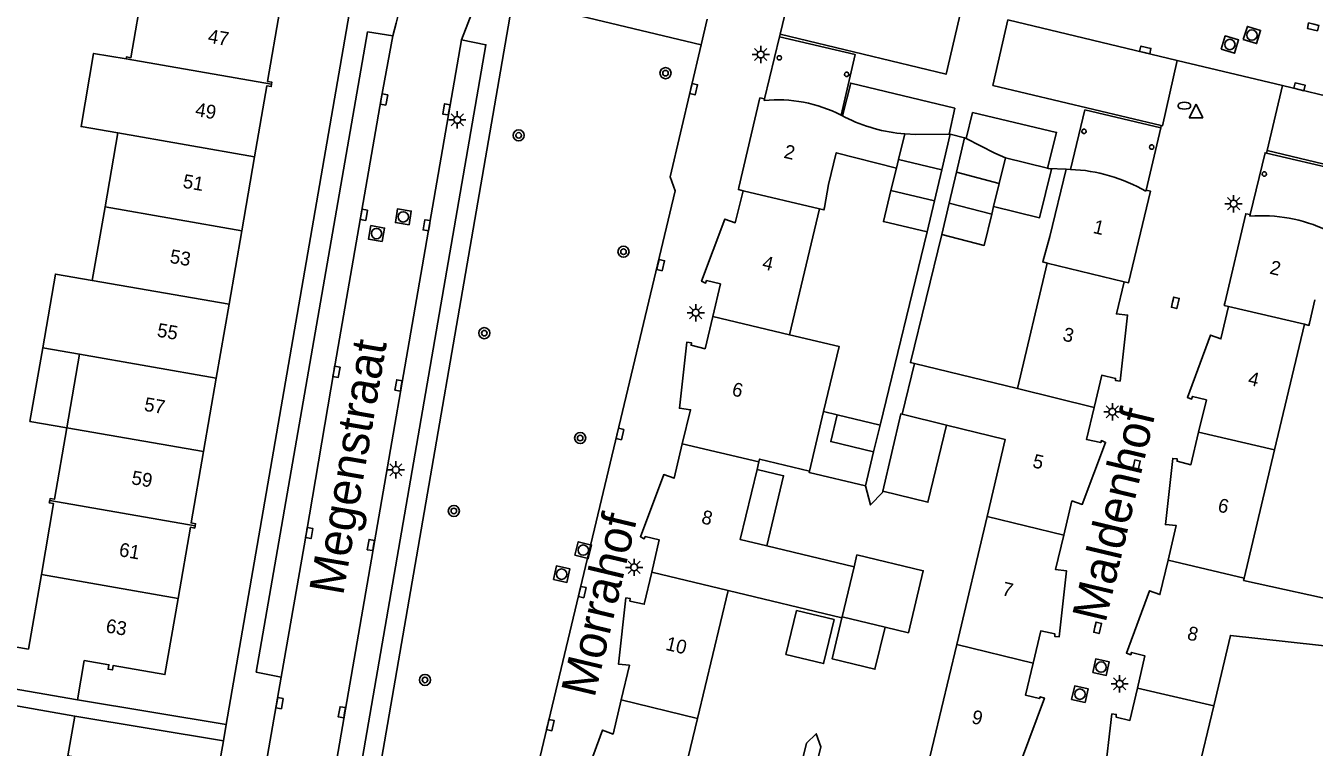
# Model space of a CAD drawing. Extents: x 124000 to 128010, y 398999 to 403000.
# Drawn here: x 127334.5 to 127427.6, y 400007.4 to 400059.5 of the extents above; entities that cross this region are included whole.
import ezdxf

# ---------------------------------------------------------------- set-up
doc = ezdxf.new("R2010")
doc.units = 0
for name, color, linetype in [('gg-afsc-erfafscheiding', 7, 'Continuous'), ('gg-afsc-muur', 7, 'Continuous'), ('gg-anno-huisnummerreeks BGT', 7, 'Continuous'), ('gg-anno-openbare ruimte label', 7, 'Continuous'), ('gg-bbg-bijgebouw', 7, 'Continuous'), ('gg-bbg-gedigitaliseerde bebouwing', 7, 'Continuous'), ('gg-bbg-gedigitaliseerde bijgebouw', 7, 'Continuous'), ('gg-bbg-hoofdgebouw', 7, 'Continuous'), ('gg-bbg-luifel en loopbrug', 7, 'Continuous'), ('gg-bbg-onder overbouw', 7, 'Continuous'), ('gg-bbg-pand overbouw', 7, 'Continuous'), ('gg-bbg-pilaar onder overbouw', 7, 'Continuous'), ('gg-bbg-tussenscheiding', 7, 'Continuous'), ('gg-knt-verharding', 7, 'Continuous'), ('gg-knt-verharding nz', 7, 'Continuous'), ('gt-grn-weggrens', 7, 'Continuous'), ('gt-symb-boom', 7, 'Continuous'), ('gt-symb-brandkraan', 7, 'Continuous'), ('gt-symb-kolk', 7, 'Continuous'), ('gt-symb-lichtmast', 7, 'Continuous'), ('gt-symb-rioolschacht', 7, 'Continuous'), ('gt-symb-waterafsluiter', 7, 'Continuous')]:
    doc.layers.add(name, color=color, linetype=linetype)

# ---------------------------------------------------------------- blocks, each defined once
blk = doc.blocks.new('gt0-WAFSL')
at = {"layer": 'gt-symb-waterafsluiter'}
for p, q in [((-0.5, -0.333), (0, 0.667)), ((0, 0.667), (0.5, -0.333)), ((0.5, -0.333), (-0.5, -0.333))]:
    blk.add_line(p, q, dxfattribs=at)
blk = doc.blocks.new('gt0-BR')
at = {"layer": 'gt-symb-brandkraan'}
for centre, radius, start, end in [((-0.244, 0), 0.206, 107.56694, 252.43307), ((0.599, -2.664), 3, 106.89205, 107.56694), ((0, -0.691), 0.938, 73.10799, 106.89205), ((-0.599, -2.664), 3, 72.43309, 73.10799), ((0.244, 0), 0.206, 287.56695, 72.43309), ((0.599, 2.664), 3, 252.43307, 253.10797), ((0, 0.691), 0.938, 253.10797, 286.89206), ((-0.599, 2.664), 3, 286.89206, 287.56695)]:
    blk.add_arc(centre, radius, start, end, dxfattribs=at)
blk = doc.blocks.new('gt0-KOLK')
at = {"layer": 'gt-symb-kolk'}
blk.add_lwpolyline([(0, 0), (0.375, 0), (0.375, 0.4), (-0.375, 0.4), (-0.375, 0), (0, 0)], dxfattribs=at)
blk = doc.blocks.new('gt0-RS')
at = {"layer": 'gt-symb-rioolschacht'}
blk.add_lwpolyline([(-0.5, -0.5), (0.5, -0.5), (0.5, 0.5), (-0.5, 0.5)], close=True, dxfattribs=at)
blk.add_circle((0, 0), 0.375, dxfattribs=at)
blk = doc.blocks.new('gt0-LMAST')
at = {"layer": 'gt-symb-lichtmast'}
for p, q in [((-0.182, 0.173), (-0.447, 0.438)), ((-0.005, 0.246), (-0.005, 0.621)), ((0.172, 0.173), (0.437, 0.438)), ((-0.255, -0.004), (-0.63, -0.004)), ((-0.182, -0.181), (-0.447, -0.446)), ((-0.005, -0.254), (-0.005, -0.629)), ((0.437, -0.446), (0.172, -0.181)), ((0.245, -0.004), (0.62, -0.004))]:
    blk.add_line(p, q, dxfattribs=at)
blk.add_circle((-0.005, -0.004), 0.25, dxfattribs=at)
blk = doc.blocks.new('gt0-BOOM')
at = {"layer": 'gt-symb-boom'}
for radius in [0.4, 0.2]:
    blk.add_circle((0, 0), radius, dxfattribs=at)

msp = doc.modelspace()

# ---------------------------------------------------------------- linework, layer by layer
at = {"layer": 'gg-afsc-erfafscheiding'}
msp.add_line((127399.61, 400044.613), (127396.211, 400030.646), dxfattribs=at)
for points in [[(127400.673, 400044.436), (127398.411, 400035.174), (127398.698, 400035.104)], [(127395.154, 400026.261), (127395.532, 400024.878), (127396.38, 400025.773), (127396.402, 400025.865)], [(127389.5, 400001.953), (127390.887, 400007.66), (127391.605, 400008.338), (127391.93, 400007.407), (127390.13, 400000)]]:
    msp.add_lwpolyline(points, dxfattribs=at)
at = {"layer": 'gg-afsc-muur'}
msp.add_line((127408.388, 400049.204), (127409.653, 400049.148), dxfattribs=at)
at = {"layer": 'gg-bbg-bijgebouw'}
for p, q in [((127402.318, 400051.422), (127402.422, 400051.368)), ((127408.318, 400049.221), (127405.274, 400049.96))]:
    msp.add_line(p, q, dxfattribs=at)
for points in [[(127401.196, 400051.675), (127398.798, 400051.65), (127397.991, 400051.696)], [(127402.422, 400051.368), (127404.493, 400050.298), (127405.274, 400049.96)]]:
    msp.add_lwpolyline(points, dxfattribs=at)
at = {"layer": 'gg-bbg-gedigitaliseerde bebouwing'}
for p, q in [((127408.473, 400044.289), (127409.653, 400049.148)), ((127392.191, 400046.372), (127392.496, 400048.047)), ((127389.66, 400037.186), (127391.838, 400046.279)), ((127407.998, 400042.538), (127408.473, 400044.289)), ((127406.138, 400033.287), (127408.292, 400042.362)), ((127427.619, 400039.713), (127427.237, 400038.026)), ((127426.88, 400037.939), (127424.721, 400028.862)), ((127335.704, 400036.232), (127338.364, 400035.771)), ((127397.802, 400031.438), (127398.698, 400035.104)), ((127398.698, 400035.104), (127406.138, 400033.287)), ((127401.023, 400030.652), (127397.802, 400031.438)), ((127424.721, 400028.862), (127422.516, 400019.586)), ((127387.327, 400027.449), (127387.456, 400027.986)), ((127401.751, 400014.8), (127403.942, 400024.034)), ((127388.018, 400021.915), (127394.335, 400020.401)), ((127383.016, 400009.451), (127385.229, 400018.689)), ((127393.457, 400016.718), (127385.229, 400018.689)), ((127393.473, 400016.784), (127393.457, 400016.718)), ((127399.555, 400005.547), (127401.751, 400014.8)), ((127420.32, 400010.357), (127418.124, 400001.125)), ((127381.647, 400003.737), (127383.016, 400009.451))]:
    msp.add_line(p, q, dxfattribs=at)
for points in [[(127341.734, 400057.112), (127339.388, 400057.513), (127338.474, 400052.23), (127341.134, 400051.766)], [(127392.496, 400048.047), (127393.049, 400050.333), (127397.393, 400049.232)], [(127391.838, 400046.279), (127392.16, 400046.205), (127392.191, 400046.372)], [(127408.292, 400042.362), (127407.972, 400042.441), (127407.998, 400042.538)], [(127339.289, 400041.109), (127336.629, 400041.57), (127335.704, 400036.232)], [(127427.237, 400038.026), (127427.199, 400037.86), (127426.88, 400037.939)], [(127389.66, 400037.186), (127393.258, 400036.326), (127392.132, 400031.623)], [(127403.942, 400024.034), (127405.243, 400029.621), (127401.023, 400030.652)], [(127391.104, 400027.333), (127387.506, 400028.195), (127387.456, 400027.986)], [(127387.327, 400027.449), (127386.111, 400022.372), (127388.018, 400021.915)], [(127422.516, 400019.586), (127422.474, 400019.411), (127430.148, 400017.725)], [(127430.523, 400016.52), (127430.082, 400014.499), (127421.53, 400015.445), (127420.32, 400010.357)]]:
    msp.add_lwpolyline(points, dxfattribs=at)
at = {"layer": 'gg-bbg-gedigitaliseerde bijgebouw'}
for p, q in [((127400.667, 400049.1), (127401.273, 400051.676)), ((127402.318, 400051.422), (127401.73, 400048.923)), ((127397.393, 400049.232), (127397, 400047.616)), ((127400.142, 400046.871), (127400.667, 400049.1)), ((127401.73, 400048.923), (127401.205, 400046.694)), ((127408.388, 400049.204), (127408.318, 400049.221)), ((127399.61, 400044.613), (127400.142, 400046.871)), ((127401.205, 400046.694), (127400.673, 400044.436)), ((127404.286, 400045.896), (127404.418, 400046.441)), ((127393.113, 400031.388), (127392.132, 400031.623)), ((127395.742, 400028.719), (127395.154, 400026.261)), ((127396.573, 400016.041), (127393.473, 400016.784))]:
    msp.add_line(p, q, dxfattribs=at)
for points in [[(127404.418, 400046.441), (127407.733, 400045.636), (127408.588, 400049.155), (127408.388, 400049.204)], [(127397, 400047.616), (127396.452, 400045.362), (127399.61, 400044.613)], [(127400.673, 400044.436), (127403.739, 400043.642), (127404.286, 400045.896)], [(127393.113, 400031.388), (127392.651, 400029.459), (127395.742, 400028.719)], [(127395.154, 400026.261), (127391.081, 400027.235), (127391.104, 400027.333)], [(127394.335, 400020.401), (127394.541, 400021.269), (127399.329, 400020.122), (127398.255, 400015.638), (127396.573, 400016.041)], [(127390.177, 400017.244), (127389.412, 400014.074), (127392.13, 400013.418), (127392.895, 400016.589), (127390.177, 400017.244)]]:
    msp.add_lwpolyline(points, dxfattribs=at)
at = {"layer": 'gg-bbg-hoofdgebouw'}
for p, q in [((127393.506, 400052.997), (127393.395, 400053.055)), ((127393.676, 400052.906), (127393.506, 400052.997)), ((127341.134, 400051.766), (127340.209, 400046.427)), ((127401.273, 400051.676), (127401.196, 400051.675)), ((127350.09, 400044.704), (127351.015, 400050.043)), ((127409.653, 400049.148), (127409.972, 400049.129)), ((127340.209, 400046.427), (127339.289, 400041.109)), ((127349.169, 400039.384), (127350.09, 400044.704)), ((127348.245, 400034.047), (127349.169, 400039.384)), ((127338.364, 400035.771), (127337.445, 400030.463)), ((127347.326, 400028.738), (127348.245, 400034.047)), ((127335.608, 400019.847), (127334.674, 400014.451)), ((127338.22, 400010.783), (127338.713, 400013.632)), ((127329.214, 400012.342), (127338.22, 400010.783)), ((127332.408, 400010.59), (127338.024, 400009.615))]:
    msp.add_line(p, q, dxfattribs=at)
for points in [[(127342.97, 400062.377), (127342.074, 400057.202), (127341.759, 400057.257), (127341.734, 400057.112)], [(127352.248, 400055.293), (127352.273, 400055.436), (127351.957, 400055.491), (127352.85, 400060.646)], [(127351.015, 400050.043), (127351.903, 400055.175), (127352.218, 400055.12), (127352.248, 400055.293)], [(127386.012, 400047.836), (127387.535, 400054.303), (127387.859, 400054.224)], [(127386.31, 400047.592), (127385.973, 400047.671), (127386.012, 400047.836)], [(127384.121, 400038.51), (127384.676, 400040.853), (127383.674, 400041.092), (127383.603, 400040.914), (127383.311, 400041.053), (127384.984, 400045.547), (127385.743, 400045.274), (127386.31, 400047.592)], [(127415.43, 400047.638), (127415.746, 400047.562), (127414.168, 400040.938), (127413.847, 400041.014)], [(127422.95, 400045.865), (127422.635, 400045.922), (127421.117, 400039.459)], [(127411.683, 400031.933), (127412.235, 400034.258), (127413.229, 400034.031), (127413.233, 400033.867), (127413.551, 400033.831), (127414.098, 400038.598), (127413.286, 400038.693), (127413.847, 400041.014)], [(127421.117, 400039.459), (127421.078, 400039.294), (127421.399, 400039.219)], [(127381.922, 400029.286), (127382.517, 400031.764), (127381.716, 400031.864), (127382.257, 400036.646), (127382.575, 400036.606), (127382.551, 400036.417), (127383.566, 400036.167), (127384.121, 400038.51)], [(127421.399, 400039.219), (127420.843, 400036.883), (127420.086, 400037.161), (127418.415, 400032.657), (127418.72, 400032.526), (127418.788, 400032.723), (127419.791, 400032.473), (127419.232, 400030.13)], [(127411.683, 400031.933), (127411.131, 400029.607), (127412.153, 400029.383), (127412.209, 400029.531), (127412.505, 400029.402), (127410.827, 400024.916), (127410.073, 400025.176), (127409.481, 400022.692)], [(127337.445, 400030.463), (127336.55, 400025.291), (127336.235, 400025.346), (127336.211, 400025.208)], [(127419.232, 400030.13), (127418.673, 400027.788), (127417.669, 400028.033), (127417.683, 400028.213), (127417.365, 400028.248), (127416.832, 400023.458), (127417.618, 400023.393), (127417.026, 400020.897)], [(127379.715, 400020.032), (127380.262, 400022.356), (127379.25, 400022.598), (127379.171, 400022.434), (127378.892, 400022.576), (127380.576, 400027.073), (127381.328, 400026.809), (127381.922, 400029.286)], [(127346.724, 400023.38), (127346.749, 400023.525), (127346.433, 400023.58), (127347.326, 400028.738)], [(127336.211, 400025.208), (127336.18, 400025.031), (127336.496, 400024.976), (127335.608, 400019.847)], [(127345.489, 400018.123), (127346.379, 400023.265), (127346.695, 400023.21), (127346.724, 400023.38)], [(127409.481, 400022.692), (127408.889, 400020.207), (127409.692, 400020.109), (127409.147, 400015.347), (127408.829, 400015.383), (127408.843, 400015.557), (127407.82, 400015.777), (127407.273, 400013.449)], [(127417.026, 400020.897), (127416.434, 400018.401), (127415.682, 400018.679), (127414.009, 400014.173), (127414.32, 400014.055), (127414.389, 400014.226), (127415.355, 400013.965), (127414.809, 400011.636)], [(127377.51, 400010.806), (127378.1, 400013.291), (127377.305, 400013.382), (127377.847, 400018.155), (127378.166, 400018.111), (127378.141, 400017.933), (127379.168, 400017.708), (127379.715, 400020.032)], [(127338.713, 400013.632), (127340.487, 400013.325), (127340.432, 400013.009), (127340.737, 400012.956), (127340.792, 400013.273), (127344.537, 400012.624), (127345.489, 400018.123)], [(127334.674, 400014.451), (127329.727, 400015.307), (127329.214, 400012.342)], [(127407.273, 400013.449), (127406.727, 400011.122), (127407.731, 400010.883), (127407.786, 400011.017), (127408.089, 400010.917), (127406.429, 400006.454), (127405.675, 400006.685), (127405.081, 400004.199)], [(127414.809, 400011.636), (127414.263, 400009.308), (127413.262, 400009.542), (127413.281, 400009.736), (127412.963, 400009.773), (127412.411, 400005.008), (127413.204, 400004.901), (127412.594, 400002.421)], [(127375.311, 400001.552), (127375.867, 400003.88), (127374.853, 400004.123), (127374.781, 400003.957), (127374.493, 400004.082), (127376.159, 400008.607), (127376.921, 400008.322), (127377.51, 400010.806)], [(127338.024, 400009.615), (127337.528, 400006.758), (127343.361, 400005.746), (127342.413, 400000.282)]]:
    msp.add_lwpolyline(points, dxfattribs=at)
msp.add_arc((127398.974, 400063.5), 11.845, 243.431, 265.24019, dxfattribs=at)
at = {"layer": 'gg-bbg-luifel en loopbrug'}
for p, q in [((127393.113, 400031.388), (127396.211, 400030.646)), ((127396.211, 400030.646), (127395.742, 400028.719))]:
    msp.add_line(p, q, dxfattribs=at)
for points in [[(127335.704, 400036.232), (127334.786, 400030.923), (127337.445, 400030.463)], [(127396.402, 400025.865), (127397.707, 400031.461), (127397.802, 400031.438)], [(127401.023, 400030.652), (127399.668, 400025.072), (127396.402, 400025.865)], [(127388.018, 400021.915), (127389.242, 400026.988), (127387.327, 400027.449)], [(127396.573, 400016.041), (127395.837, 400013.009), (127392.739, 400013.761), (127393.457, 400016.718)]]:
    msp.add_lwpolyline(points, dxfattribs=at)
at = {"layer": 'gg-bbg-onder overbouw'}
for p, q in [((127387.859, 400054.224), (127387.833, 400054.117)), ((127415.422, 400047.551), (127415.43, 400047.638)), ((127422.93, 400045.757), (127422.95, 400045.865))]:
    msp.add_line(p, q, dxfattribs=at)
for centre, radius, start, end in [((127388.788, 400044.021), 10.141, 62.97897, 95.40132), ((127409.575, 400037.556), 11.58, 59.67105, 88.03312), ((127423.768, 400034.695), 11.094, 64.79015, 94.33018)]:
    msp.add_arc(centre, radius, start, end, dxfattribs=at)
at = {"layer": 'gg-bbg-pand overbouw'}
for p, q in [((127388.943, 400058.715), (127387.859, 400054.224)), ((127415.43, 400047.638), (127416.492, 400052.131))]:
    msp.add_line(p, q, dxfattribs=at)
for points in [[(127393.395, 400053.055), (127394.423, 400057.431), (127388.943, 400058.715)], [(127416.492, 400052.131), (127411.017, 400053.432), (127409.972, 400049.129)], [(127424.144, 400050.305), (127424.027, 400050.332), (127422.95, 400045.865)], [(127428.493, 400044.732), (127429.507, 400049.048), (127424.144, 400050.305)]]:
    msp.add_lwpolyline(points, dxfattribs=at)
at = {"layer": 'gg-bbg-pilaar onder overbouw'}
for points in [[(127388.884, 400057.352), (127388.982, 400057.352), (127389.061, 400057.295), (127389.091, 400057.202), (127389.061, 400057.109), (127388.982, 400057.052), (127388.884, 400057.052), (127388.805, 400057.109), (127388.775, 400057.202), (127388.805, 400057.295), (127388.884, 400057.352)], [(127393.746, 400056.151), (127393.844, 400056.151), (127393.923, 400056.094), (127393.953, 400056.001), (127393.923, 400055.908), (127393.844, 400055.851), (127393.746, 400055.851), (127393.667, 400055.908), (127393.637, 400056.001), (127393.667, 400056.094), (127393.746, 400056.151)], [(127410.906, 400052.031), (127411.004, 400052.031), (127411.083, 400051.974), (127411.113, 400051.881), (127411.083, 400051.788), (127411.004, 400051.731), (127410.906, 400051.731), (127410.827, 400051.788), (127410.797, 400051.881), (127410.827, 400051.974), (127410.906, 400052.031)], [(127415.795, 400050.897), (127415.893, 400050.897), (127415.972, 400050.84), (127416.002, 400050.747), (127415.972, 400050.654), (127415.893, 400050.597), (127415.795, 400050.597), (127415.716, 400050.654), (127415.686, 400050.747), (127415.716, 400050.84), (127415.795, 400050.897)], [(127423.929, 400048.949), (127424.027, 400048.949), (127424.106, 400048.892), (127424.136, 400048.799), (127424.106, 400048.706), (127424.027, 400048.649), (127423.929, 400048.649), (127423.85, 400048.706), (127423.82, 400048.799), (127423.85, 400048.892), (127423.929, 400048.949)]]:
    msp.add_lwpolyline(points, dxfattribs=at)
at = {"layer": 'gg-bbg-tussenscheiding'}
for p, q in [((127341.734, 400057.112), (127352.248, 400055.293)), ((127341.134, 400051.766), (127351.015, 400050.043)), ((127397.541, 400049.842), (127397.991, 400051.696)), ((127397.541, 400049.842), (127397.393, 400049.232)), ((127400.667, 400049.1), (127397.541, 400049.842)), ((127404.827, 400048.122), (127405.274, 400049.96)), ((127404.827, 400048.122), (127401.73, 400048.923)), ((127404.418, 400046.441), (127404.827, 400048.122)), ((127386.31, 400047.592), (127391.838, 400046.279)), ((127397, 400047.616), (127400.142, 400046.871)), ((127340.209, 400046.427), (127350.09, 400044.704)), ((127401.205, 400046.694), (127404.286, 400045.896)), ((127408.292, 400042.362), (127413.847, 400041.014)), ((127339.289, 400041.109), (127349.169, 400039.384)), ((127384.121, 400038.51), (127389.66, 400037.186)), ((127421.399, 400039.219), (127426.88, 400037.939)), ((127338.364, 400035.771), (127348.245, 400034.047)), ((127411.683, 400031.933), (127406.138, 400033.287)), ((127392.132, 400031.623), (127391.104, 400027.333)), ((127337.445, 400030.463), (127347.326, 400028.738)), ((127419.232, 400030.13), (127424.721, 400028.862)), ((127381.922, 400029.286), (127387.456, 400027.986)), ((127336.211, 400025.208), (127346.724, 400023.38)), ((127409.481, 400022.692), (127403.942, 400024.034)), ((127417.026, 400020.897), (127422.516, 400019.586)), ((127335.608, 400019.847), (127345.489, 400018.123)), ((127379.715, 400020.032), (127385.229, 400018.689)), ((127393.473, 400016.784), (127394.335, 400020.401)), ((127407.273, 400013.449), (127401.751, 400014.8)), ((127414.809, 400011.636), (127420.32, 400010.357)), ((127377.51, 400010.806), (127383.016, 400009.451))]:
    msp.add_line(p, q, dxfattribs=at)
at = {"layer": 'gg-knt-verharding'}
for p, q in [((127348.971, 400009.007), (127358.499, 400064.092)), ((127389.003, 400058.906), (127390.1, 400063.598)), ((127367.317, 400061.985), (127365.966, 400058.495)), ((127369.679, 400061.421), (127356.796, 399986.891)), ((127369.679, 400061.421), (127383.293, 400058.146)), ((127425.301, 400055.189), (127417.692, 400057.002)), ((127424.189, 400050.494), (127425.301, 400055.189)), ((127351.382, 400003.552), (127352.933, 400012.438)), ((127338.22, 400010.783), (127348.971, 400009.007)), ((127348.76, 400007.822), (127338.024, 400009.615)), ((127348.76, 400007.822), (127348.971, 400009.007)), ((127345.224, 399987.354), (127348.76, 400007.822))]:
    msp.add_line(p, q, dxfattribs=at)
for points in [[(127402.105, 400060.753), (127400.977, 400056.004), (127389.003, 400058.906)], [(127416.535, 400052.31), (127404.37, 400055.197), (127405.451, 400059.944)], [(127361.008, 400058.776), (127359.183, 400059.075), (127351.14, 400012.797), (127352.933, 400012.438)], [(127365.966, 400058.495), (127367.737, 400058.14), (127355.438, 399987.126)], [(127383.293, 400058.146), (127381.033, 400048.605), (127381.411, 400047.592), (127368.6, 399993.874), (127367.822, 399993.346), (127366.522, 399988.057), (127365.767, 399984.766), (127365.046, 399984.937)], [(127417.692, 400057.002), (127416.632, 400052.287), (127416.535, 400052.31)], [(127401.196, 400051.675), (127401.604, 400053.551), (127394.096, 400055.366), (127393.506, 400052.997)], [(127408.318, 400049.221), (127408.972, 400051.81), (127402.902, 400053.236), (127402.422, 400051.368)], [(127437.576, 400052.241), (127436.455, 400047.56), (127424.189, 400050.494)]]:
    msp.add_lwpolyline(points, dxfattribs=at)
msp.add_arc((127391.134, 400051.571), 30.976, 152.29402, 166.55027, dxfattribs=at)
at = {"layer": 'gg-knt-verharding nz'}
for p, q in [((127417.692, 400057.002), (127405.451, 400059.944)), ((127365.966, 400058.495), (127353.495, 399986.57)), ((127437.576, 400052.241), (127425.301, 400055.189))]:
    msp.add_line(p, q, dxfattribs=at)
msp.add_lwpolyline([(127361.008, 400058.776), (127360.171, 400054.223), (127356.736, 400034.531), (127354.764, 400022.885), (127352.933, 400012.438)], dxfattribs=at)
at = {"layer": 'gt-grn-weggrens'}
for p, q in [((127383.724, 400060.003), (127383.293, 400058.146)), ((127388.943, 400058.715), (127389.003, 400058.906)), ((127402.318, 400051.422), (127401.273, 400051.676)), ((127416.492, 400052.131), (127416.535, 400052.31)), ((127424.144, 400050.305), (127424.189, 400050.494))]:
    msp.add_line(p, q, dxfattribs=at)

# ---------------------------------------------------------------- block references
at = {"layer": 'gt-symb-boom'}
for p in [(127380.71, 400056.089), (127370.098, 400051.591), (127377.673, 400043.181), (127367.614, 400037.298), (127374.544, 400029.713), (127365.414, 400024.447), (127363.327, 400012.234)]:
    msp.add_blockref('gt0-BOOM', p, dxfattribs=at)
at = {"layer": 'gt-symb-brandkraan'}
msp.add_blockref('gt0-BR', (127418.2, 400053.735), dxfattribs=at)
at = {"layer": 'gt-symb-kolk'}
for p, rotation in [((127427.544, 400059.629), 166.46414363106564), ((127415.329, 400057.57), -13.535856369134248), ((127382.546, 400054.976), -103.35534096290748), ((127426.474, 400054.908), -13.535856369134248), ((127360.171, 400054.223), -100.42265453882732), ((127365.077, 400053.436), 80.03848340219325), ((127358.715, 400045.878), -99.90507920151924), ((127363.649, 400045.059), 80.33049474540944), ((127380.159, 400042.265), -103.53585636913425), ((127417.351, 400039.535), -103.35534096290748), ((127356.736, 400034.531), -99.96151659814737), ((127361.614, 400033.485), 80.0949207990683), ((127377.22, 400030.053), -103.41107184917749), ((127414.54, 400027.775), -103.41107185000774), ((127354.764, 400022.885), -99.61302586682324), ((127359.62, 400021.949), 80.20785375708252), ((127374.498, 400018.632), -103.46677689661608), ((127411.74, 400016.046), -103.41107184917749), ((127352.622, 400010.581), -99.50001059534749), ((127357.523, 400009.86), 80.15137761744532), ((127372.196, 400009.017), -103.41107184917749)]:
    msp.add_blockref('gt0-KOLK', p, dxfattribs=dict(at, rotation=rotation))
at = {"layer": 'gt-symb-lichtmast'}
for p in [(127387.592, 400057.439), (127365.67, 400052.717), (127421.76, 400046.655), (127382.896, 400038.776), (127413.006, 400031.617), (127361.228, 400027.422), (127378.45, 400020.374), (127413.529, 400011.956)]:
    msp.add_blockref('gt0-LMAST', p, dxfattribs=at)
at = {"layer": 'gt-symb-rioolschacht'}
for p, rotation in [((127423.084, 400058.845), -17.039535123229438), ((127421.488, 400058.159), -17.330108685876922), ((127361.759, 400045.701), 81.08396326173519), ((127359.828, 400044.494), 79.51061018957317), ((127374.764, 400021.614), -14.119602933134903), ((127373.204, 400019.878), -12.882979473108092), ((127412.181, 400013.16), -12.535023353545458), ((127410.654, 400011.203), 77.1170205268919)]:
    msp.add_blockref('gt0-RS', p, dxfattribs=dict(at, rotation=rotation))
at = {"layer": 'gt-symb-waterafsluiter'}
msp.add_blockref('gt0-WAFSL', (127419.041, 400053.185), dxfattribs=at)

# ---------------------------------------------------------------- texts
at = {"layer": 'gg-anno-huisnummerreeks BGT'}
for s, rotation, p in [('47', 350.2, (127347.594, 400058.298)), ('49', 350.2, (127346.678, 400052.998)), ('2', 346.7, (127389.201, 400049.984)), ('51', 350.2, (127345.78, 400047.818)), ('1', 346.6, (127411.545, 400044.549)), ('53', 350.2, (127344.839, 400042.384)), ('4', 346.4, (127387.637, 400041.953)), ('2', 346.8, (127424.305, 400041.607)), ('55', 350.2, (127343.917, 400037.055)), ('3', 346.6, (127409.353, 400036.773)), ('6', 346.6, (127385.446, 400032.806)), ('4', 346.6, (127422.74, 400033.583)), ('57', 350.2, (127342.989, 400031.693)), ('5', 346.6, (127407.17, 400027.612)), ('59', 350.2, (127342.07, 400026.39)), ('6', 346.6, (127420.553, 400024.42)), ('8', 346.6, (127383.243, 400023.567)), ('61', 350.2, (127341.17, 400021.187)), ('7', 346.6, (127404.965, 400018.372)), ('63', 350.2, (127340.217, 400015.677)), ('8', 346.5, (127418.341, 400015.173)), ('10', 346.6, (127380.658, 400014.416)), ('9', 346.7, (127402.765, 400009.118))]:
    msp.add_text(s, height=1, rotation=rotation, dxfattribs=at).set_placement(p)
at = {"layer": 'gg-anno-openbare ruimte label'}
for s, rotation, p in [('Megenstraat', 80.2, (127357.408, 400018.275)), ('Maldenhof', 76.6, (127412.498, 400016.291)), ('Morrahof', 76.6, (127375.567, 400010.878))]:
    msp.add_text(s, height=2.5, rotation=rotation, dxfattribs=at).set_placement(p)

doc.saveas('drawing.dxf')
